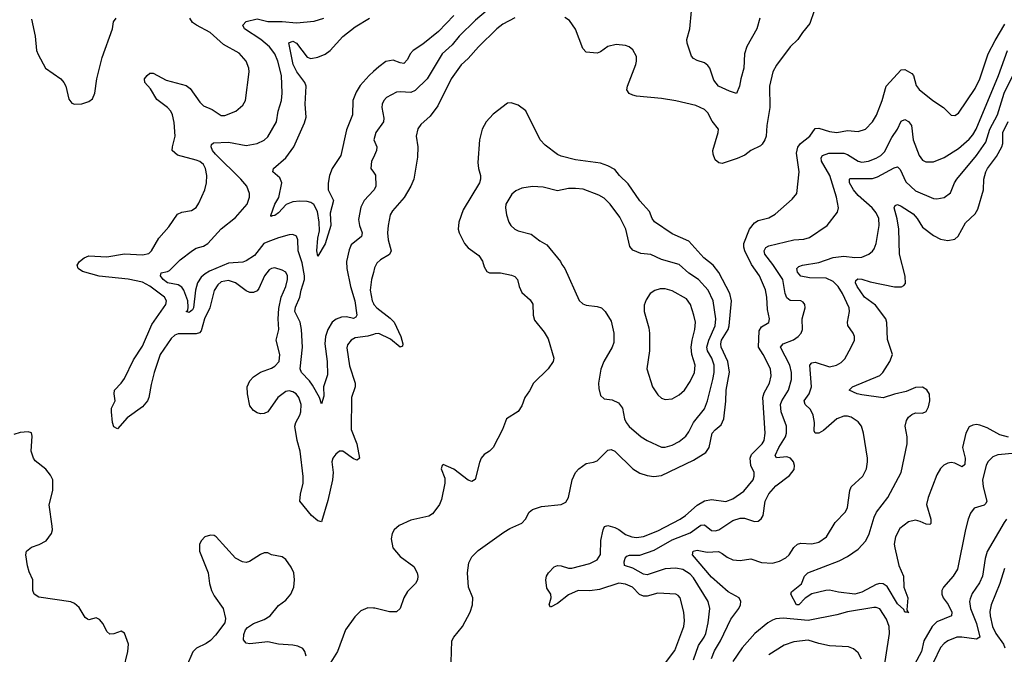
# Model space of a CAD drawing. Header units: inches. Extents: x 1682530 to 1839546, y 640742 to 791647.
# Tile 507 of 656: x 1768024 to 1773526, y 653594 to 657141. Entities that reach past the tile are written whole.
import ezdxf

# ---------------------------------------------------------------- set-up
doc = ezdxf.new("R2010")
doc.units = ezdxf.units.IN
doc.header["$MEASUREMENT"] = 0
doc.layers.add('B7665', color=7, linetype='Continuous')
doc.layers.add('B7675', color=7, linetype='Continuous')

msp = doc.modelspace()

# ---------------------------------------------------------------- linework, layer by layer
at = {"layer": 'B7665', "color": 5}
for points, elevation in [([(1768090, 657144.7), (1768109.1, 657050), (1768117.3, 656970), (1768126.6, 656946.6), (1768167.7, 656870), (1768253, 656810), (1768270.5, 656790), (1768281.6, 656770), (1768297.5, 656697.5), (1768315.2, 656675.2), (1768330, 656668.4), (1768370, 656670.5), (1768410, 656684.9), (1768430, 656698.8), (1768444.2, 656730), (1768454.5, 656810), (1768484.7, 656930), (1768542.9, 657090), (1768548, 657130), (1768563.1, 657150)], 720), ([(1770000, 655382.4), (1769970, 655372.5), (1769897.6, 655362.4), (1769875.3, 655350), (1769855.9, 655324.1), (1769852.6, 655307.4), (1769865.9, 655205.9), (1769898.4, 655110), (1769898.6, 655090), (1769877.8, 655030), (1769876.8, 654850), (1769907.9, 654770), (1769922, 654690), (1769910, 654679.8), (1769890, 654687.1), (1769830, 654728.7), (1769810.8, 654729.2), (1769790, 654712.7), (1769773.3, 654690), (1769767.2, 654670), (1769776.1, 654610), (1769771.4, 654570), (1769745.7, 654454.3), (1769710, 654334), (1769690, 654339.3), (1769653.5, 654370), (1769589.7, 654450), (1769593, 654490), (1769608.4, 654550), (1769607.6, 654587.6), (1769590.4, 654730), (1769574.9, 654790), (1769561.7, 654870), (1769566.3, 654890), (1769589.7, 654930), (1769594.6, 654950), (1769595.9, 654990), (1769584.2, 655030), (1769568.2, 655050), (1769550, 655061.2), (1769530, 655066), (1769510, 655062.2), (1769466.7, 655030), (1769410, 654949.7), (1769390, 654939.7), (1769370, 654938.2), (1769350, 654944.2), (1769330, 654957.7), (1769310, 654983.5), (1769296, 655050), (1769295, 655090), (1769310, 655122.3), (1769330, 655145.2), (1769370, 655171.6), (1769430, 655192.7), (1769450, 655204.1), (1769472.8, 655230), (1769476.8, 655270), (1769456.8, 655350), (1769471.6, 655410), (1769467.5, 655470), (1769472.2, 655527.8), (1769484, 655590), (1769510, 655650.3), (1769520.7, 655690), (1769519.6, 655710), (1769510, 655729.7), (1769490, 655742.1), (1769450, 655753.6), (1769430, 655751.5), (1769417.3, 655742.7), (1769391.4, 655710), (1769360.6, 655639.4), (1769350, 655626.6), (1769330, 655617.2), (1769310, 655616.8), (1769290, 655625.1), (1769230, 655669.8), (1769190, 655684.4), (1769150, 655675.2), (1769130, 655659.3), (1769110, 655627.6), (1769086.9, 655530), (1769055.6, 655470), (1769037.8, 655402.2), (1769028.7, 655391.3), (1769010, 655384.8), (1768910, 655384.5), (1768890, 655377), (1768870, 655358.6), (1768809.3, 655269.3), (1768775.5, 655170), (1768757.8, 655102.2), (1768746, 655030), (1768737.7, 655010), (1768710, 654977), (1768624.8, 654915.2), (1768570, 654854.5), (1768550, 654865.2), (1768541.8, 654890), (1768535.9, 654950), (1768537.2, 654970), (1768556.4, 655010), (1768550.9, 655050), (1768554.2, 655070), (1768591.3, 655108.7), (1768610, 655135.3), (1768659.2, 655240.8), (1768710, 655316.9), (1768761.9, 655438.1), (1768840.2, 655550), (1768843.4, 655570), (1768833.5, 655590), (1768750, 655652.6), (1768710, 655673.7), (1768630, 655691.3), (1768466.9, 655706.9), (1768373.9, 655733.9), (1768349.5, 655750), (1768345.6, 655770), (1768358.7, 655790), (1768384, 655810), (1768410, 655820.9), (1768510, 655815.7), (1768610, 655832.3), (1768710, 655826.9), (1768744.8, 655835.2), (1768759.8, 655850), (1768800.3, 655919.7), (1768856.7, 655983.3), (1768905.6, 656054.4), (1768930, 656064.7), (1768984.4, 656075.6), (1769008.9, 656091.1), (1769024.6, 656115.4), (1769057.4, 656190), (1769067.1, 656230), (1769069.8, 656270), (1769062.6, 656310), (1769050, 656331.7), (1769030, 656347.9), (1769010, 656355.8), (1768904.9, 656384.9), (1768876, 656410), (1768876.8, 656430), (1768893, 656490), (1768886.6, 656566.6), (1768878, 656610), (1768868.1, 656630), (1768850.4, 656650.4), (1768790, 656695.5), (1768754.3, 656754.3), (1768722.6, 656790), (1768721.5, 656810), (1768735.1, 656830), (1768750, 656842.6), (1768770, 656841.7), (1768842.5, 656802.5), (1768953.4, 656773.4), (1768976.8, 656756.8), (1769030, 656680.3), (1769050, 656660.3), (1769099.3, 656639.3), (1769150, 656606), (1769170, 656605.3), (1769230.7, 656629.3), (1769270, 656664.4), (1769285.1, 656690), (1769305.1, 656850), (1769304.7, 656870), (1769288.5, 656910), (1769250, 656954.5), (1769162.2, 657002.2), (1769088.3, 657070), (1769012.2, 657110), (1768990, 657126.2), (1768975.3, 657150)], 680), ([(1770000, 656185.8), (1769949.2, 656130), (1769930, 656093.6), (1769916.4, 656023.6), (1769922.5, 655990), (1769938, 655950), (1769934.4, 655930), (1769876.6, 655883.4), (1769864.7, 655855.3), (1769849.6, 655790), (1769852.5, 655750), (1769873.2, 655650), (1769896.5, 655570), (1769907.5, 655490), (1769901.8, 655478.2), (1769890, 655471.7), (1769850, 655480.4), (1769822.3, 655477.7), (1769792.6, 655467.4), (1769770, 655451.4), (1769746.5, 655410), (1769733.4, 655370), (1769729.2, 655330), (1769742, 655230), (1769743.9, 655156.1), (1769722.2, 655090), (1769723.9, 655036.1), (1769710, 654994), (1769699.7, 655030), (1769659.2, 655099.2), (1769643.3, 655123.3), (1769599, 655170), (1769591.9, 655190), (1769604, 655310), (1769597.9, 655410), (1769591, 655451), (1769561.7, 655510), (1769564.9, 655535.1), (1769589.9, 655590), (1769595.9, 655630), (1769615.4, 655690), (1769614.9, 655710), (1769603.1, 655783.1), (1769579.4, 655850), (1769578, 655910), (1769570, 655931.8), (1769550, 655940.5), (1769530, 655938), (1769470, 655922.9), (1769410, 655899.9), (1769388.8, 655890), (1769336.6, 655823.4), (1769290, 655794.2), (1769270, 655786.1), (1769190, 655780.2), (1769084.4, 655735.6), (1769059.2, 655720.8), (1769038, 655702), (1769016.9, 655670), (1769006.3, 655630), (1768995.3, 655530), (1768990, 655519.1), (1768970, 655505.1), (1768953.2, 655510), (1768962.4, 655517.6), (1768965.1, 655534.9), (1768962.3, 655570), (1768940.6, 655630), (1768930, 655646.9), (1768910, 655659.9), (1768849.8, 655670), (1768824.5, 655690), (1768809.8, 655710), (1768813.4, 655726.6), (1768850, 655733.6), (1768860.3, 655739.7), (1768921.3, 655798.7), (1768990, 655852), (1769010, 655863.7), (1769050, 655875.1), (1769074.6, 655890), (1769150, 655972.1), (1769230, 656036.1), (1769294.5, 656110), (1769308.3, 656150), (1769308.4, 656170), (1769293.3, 656210), (1769259.3, 656250), (1769117.5, 656390), (1769101.5, 656410), (1769093.6, 656430), (1769096, 656444), (1769107.3, 656452.7), (1769190, 656456.9), (1769290, 656437.5), (1769350, 656450.2), (1769390, 656468.4), (1769410, 656486.7), (1769458, 656570), (1769468.2, 656630), (1769486, 656690), (1769490.6, 656730), (1769487.1, 656830), (1769465.9, 656910), (1769449.9, 656949.9), (1769419.1, 656990), (1769371.6, 657030), (1769280.4, 657090), (1769271, 657110), (1769290, 657131.8), (1769350, 657145.5), (1769410, 657131.3), (1769491.2, 657131.2), (1769570, 657123), (1769670, 657132.6), (1769723.7, 657150)], 660), ([(1770000, 656851.6), (1769975.8, 656830), (1769926.2, 656773.8), (1769903.3, 656736.7), (1769885.2, 656690), (1769882.8, 656610), (1769850, 656525.1), (1769817.5, 656382.5), (1769769.7, 656310.3), (1769754.3, 656270), (1769747.7, 656227.7), (1769747.5, 656190), (1769777.3, 656130), (1769759.5, 656060.5), (1769762.4, 655990), (1769730, 655888.7), (1769690, 655819), (1769683.5, 655850), (1769690, 655921), (1769698.7, 655961.3), (1769697, 656010), (1769688.3, 656068.3), (1769667.4, 656107.4), (1769650, 656119.8), (1769630, 656125.7), (1769590, 656127.5), (1769550, 656122.5), (1769512.2, 656107.8), (1769470, 656061.5), (1769450, 656046.4), (1769434.2, 656045.8), (1769430, 656041.2), (1769426.2, 656046.2), (1769449.9, 656110), (1769472.5, 656147.5), (1769489, 656230), (1769477.7, 656257.7), (1769438, 656290), (1769442, 656310), (1769510.5, 656369.5), (1769556.4, 656430), (1769615.3, 656564.7), (1769624.1, 656595.9), (1769619, 656670), (1769625.2, 656770), (1769617.5, 656790), (1769572, 656850), (1769552.1, 656890), (1769528.6, 657011.4), (1769550, 657021), (1769570, 657010.1), (1769630, 656932.6), (1769650, 656924), (1769690, 656931.9), (1769730, 656948.6), (1769758.5, 656970), (1769830, 657046.7), (1769897.9, 657102.1), (1769979.4, 657150)], 640), ([(1770000, 656371), (1769990.3, 656350), (1769986, 656310), (1770000, 656289.9)], 660), ([(1770000, 655728.3), (1769990.1, 655690), (1769982.8, 655630), (1769992.9, 655570), (1770000, 655555.3)], 680), ([(1768604.4, 653510), (1768628, 653610), (1768631.5, 653650), (1768610, 653712.7), (1768590, 653723.7), (1768550, 653709.3), (1768526.8, 653706.8), (1768510, 653722), (1768490, 653764), (1768470, 653789), (1768450, 653797.2), (1768410, 653786), (1768402, 653790), (1768390, 653799), (1768356.3, 653856.3), (1768330, 653878.7), (1768310, 653887.8), (1768130, 653913.2), (1768104, 653930), (1768097.2, 653950), (1768096.2, 654010), (1768075.8, 654055.8), (1768067.7, 654087.7), (1768058.6, 654150), (1768061.8, 654170), (1768090, 654193.5), (1768132.1, 654207.9), (1768171.5, 654228.5), (1768200.5, 654270), (1768206.6, 654290), (1768205.7, 654310), (1768188, 654430), (1768208.2, 654510), (1768208, 654570), (1768196.1, 654596.1), (1768170, 654629.7), (1768110, 654675.1), (1768100.5, 654690), (1768088.2, 654730), (1768093.4, 654813.4), (1768090, 654832.3), (1768070, 654837.6), (1768027, 654833), (1767990, 654823.6)], 720), ([(1769624.2, 653584.2), (1769618, 653610), (1769605.7, 653625.7), (1769578.7, 653638.7), (1769550, 653645.7), (1769470, 653650.4), (1769410, 653663.2), (1769310, 653652.7), (1769290, 653657.2), (1769274.6, 653674.6), (1769275.6, 653704.4), (1769285.1, 653730), (1769295.8, 653744.2), (1769330, 653766.3), (1769390, 653787.9), (1769422.9, 653810), (1769470, 653866.4), (1769510, 653897), (1769539.7, 653930), (1769555.6, 653970), (1769558.5, 654010), (1769555.4, 654050), (1769540.8, 654080.8), (1769510, 654124), (1769490, 654139.3), (1769430, 654149.2), (1769410, 654161.2), (1769390, 654160.9), (1769370, 654152.3), (1769308.1, 654111.9), (1769290, 654107.6), (1769269, 654110), (1769230, 654132.3), (1769120.7, 654250), (1769110, 654257.4), (1769090, 654260.5), (1769058.8, 654250), (1769039.3, 654230), (1769028.5, 654210), (1769028.4, 654170), (1769076.4, 654050), (1769083.7, 653990), (1769095.8, 653950), (1769110, 653920.7), (1769160.7, 653850), (1769173.7, 653793.7), (1769170.5, 653769.5), (1769118.6, 653701.4), (1769089.1, 653670.9), (1769065.7, 653654.3), (1769011.9, 653628.1), (1768991.7, 653608.3), (1768954.9, 653525.1)], 720), ([(1770000, 653852.6), (1769970, 653853.6), (1769930, 653837.8), (1769896.1, 653803.9), (1769844.7, 653730), (1769799.8, 653610), (1769763.2, 653550)], 720)]:
    msp.add_lwpolyline(points, dxfattribs=dict(at, elevation=elevation))
at = {"layer": 'B7675', "color": 5}
for points, elevation in [([(1770690, 657238.7), (1770570, 657137.9), (1770478.9, 657050), (1770439.6, 657000.4), (1770384, 656950), (1770300.2, 656810), (1770234.6, 656745.4), (1770210, 656734.8), (1770150, 656738.9), (1770130, 656735.5), (1770073.7, 656706.3), (1770058, 656690), (1770049.1, 656670), (1770048.1, 656650), (1770058.4, 656590), (1770056.9, 656570), (1770013.8, 656510), (1770002, 656470), (1770018.7, 656430), (1770018, 656410), (1770000, 656371)], 660), ([(1770450, 657164), (1770364.2, 657075.8), (1770276, 657004), (1770221.8, 656970), (1770205, 656950), (1770190, 656918), (1770170, 656897.2), (1770150, 656899.8), (1770110, 656915), (1770070, 656907.2), (1770030, 656878.4), (1770000, 656851.6)], 640), ([(1770790, 657152), (1770724.6, 657115.4), (1770690.2, 657090), (1770588.6, 656990), (1770530, 656924.5), (1770490, 656889.1), (1770434.8, 656810), (1770360, 656660), (1770317.6, 656602.4), (1770265, 656555), (1770248.6, 656531.4), (1770240.2, 656490), (1770248.5, 656430), (1770247.5, 656372.5), (1770225.4, 656250), (1770210.2, 656210), (1770172.2, 656147.8), (1770106.7, 656073.3), (1770094, 656050), (1770082.2, 655990), (1770079.5, 655950), (1770083.1, 655910), (1770100.4, 655850), (1770091, 655829), (1770040.3, 655799.7), (1770019.7, 655780.3), (1770006.5, 655753.5), (1770000, 655728.3)], 680), ([(1772462.8, 657190), (1772439.7, 657120.3), (1772397.6, 657070), (1772372.2, 657030), (1772328.7, 656990), (1772252.5, 656887.5), (1772233.4, 656850), (1772213.2, 656770), (1772215.2, 656650), (1772198.2, 656550), (1772194.9, 656490), (1772188.1, 656470), (1772173.8, 656446.2), (1772162.9, 656437.1), (1772110, 656409.8), (1772075.7, 656384.3), (1772033.8, 656366.2), (1771950, 656338), (1771930, 656342), (1771910, 656358.7), (1771898.4, 656390), (1771897.6, 656410), (1771927.6, 656510), (1771928.3, 656530), (1771894, 656574), (1771870, 656620.5), (1771850, 656638.8), (1771802.3, 656662.3), (1771690, 656687.8), (1771610, 656701.7), (1771470, 656714.3), (1771450, 656718.7), (1771429.7, 656729.7), (1771417, 656750), (1771419.6, 656770), (1771467.8, 656890), (1771471.5, 656910), (1771470, 656935.3), (1771450, 656972.7), (1771430, 656989.3), (1771410, 656998), (1771357.5, 657002.5), (1771310, 656992.3), (1771270, 656960.9), (1771250, 656954.5), (1771190, 656960.7), (1771170, 656979.5), (1771129, 657089), (1771096.3, 657136.3), (1771070, 657154)], 680), ([(1772160.2, 657150), (1772143.5, 657090), (1772087.7, 656992.3), (1772074.6, 656950), (1772070, 656869.5), (1772053.1, 656810), (1772047.2, 656770), (1772030, 656729.6), (1771990, 656741.3), (1771929.6, 656770), (1771902.6, 656802.6), (1771879.8, 656870), (1771870, 656886), (1771850, 656899.7), (1771810, 656912.8), (1771790, 656924.7), (1771778, 656938), (1771754.5, 657010), (1771752.9, 657030), (1771768.1, 657090), (1771778, 657190)], 660), ([(1771564.4, 653455.6), (1771684.7, 653615.3), (1771734.9, 653750), (1771738.3, 653781.7), (1771735.5, 653830), (1771714.2, 653910), (1771703.2, 653923.2), (1771690, 653929.8), (1771590, 653935.8), (1771530, 653919), (1771510, 653918.6), (1771488.2, 653928.2), (1771448.2, 653970), (1771410, 653986.3), (1771371.3, 653991.3), (1771263.5, 653956.5), (1771210, 653949.5), (1771144.9, 653950), (1771090, 653926.1), (1771030, 653877.1), (1770990, 653857.2), (1770982.9, 653870), (1770994.3, 653910), (1770992.6, 653930), (1770970, 653964.5), (1770964.9, 654010), (1770968.3, 654030), (1770978.1, 654050), (1771010, 654082.5), (1771030, 654090.1), (1771049, 654089), (1771090, 654075), (1771110, 654075.2), (1771210, 654101), (1771250, 654123), (1771269, 654151), (1771271.3, 654230), (1771283.7, 654290), (1771292.5, 654307.5), (1771310, 654314.6), (1771350, 654303.1), (1771372.3, 654292.3), (1771410, 654264.1), (1771445.5, 654250), (1771470, 654246.7), (1771510, 654252), (1771590, 654283.4), (1771715.3, 654350), (1771745.2, 654370), (1771810, 654426.9), (1771850, 654452.7), (1771890, 654460.1), (1771970, 654447.8), (1772010, 654462.5), (1772070, 654505.4), (1772122.9, 654570), (1772129, 654590), (1772127.4, 654610), (1772109.3, 654650), (1772105.2, 654690), (1772113.2, 654710), (1772173.9, 654770), (1772184.3, 654790), (1772189.9, 654830.1), (1772177.3, 655030), (1772184.4, 655055.6), (1772213.9, 655110), (1772223.2, 655150), (1772218.9, 655190), (1772179.1, 655270), (1772153.2, 655310), (1772157.1, 655402.9), (1772170, 655424.8), (1772211.1, 655448.9), (1772214.4, 655470), (1772202.3, 655522.3), (1772198.8, 655590), (1772190.9, 655630.9), (1772158.4, 655710), (1772112.8, 655772.8), (1772076.2, 655850), (1772070.4, 655870), (1772071, 655890), (1772102.7, 655970), (1772130, 656005), (1772150, 656019.2), (1772210, 656034.7), (1772244.8, 656055.2), (1772341.4, 656138.6), (1772366.6, 656170), (1772379.7, 656290), (1772365, 656395), (1772371.7, 656428.3), (1772386.6, 656450), (1772439.3, 656490), (1772470, 656532.8), (1772490, 656535), (1772550, 656517), (1772590, 656511.6), (1772650, 656522.2), (1772710, 656516.5), (1772750, 656530.3), (1772789.7, 656570), (1772811.9, 656608.1), (1772844.5, 656690), (1772865.4, 656770), (1772950, 656860.8), (1772970, 656862), (1773010, 656840.8), (1773018.8, 656830), (1773033.4, 656773.4), (1773050, 656751.8), (1773126.7, 656690), (1773186.4, 656650), (1773230, 656608.2), (1773250, 656606.4), (1773270, 656619.5), (1773363.7, 656756.3), (1773389.3, 656810), (1773436.7, 656950), (1773474.3, 657025.7), (1773530, 657116.5)], 680), ([(1771790, 653563.2), (1771817.6, 653642.4), (1771849.3, 653690), (1771857.3, 653710), (1771871.2, 653770), (1771880.7, 653850), (1771870.6, 653890), (1771790, 654022.3), (1771770, 654042.9), (1771730, 654067.6), (1771690, 654076.1), (1771630, 654070.9), (1771530, 654037.7), (1771510, 654041.9), (1771450, 654075), (1771403.6, 654090), (1771401.1, 654110), (1771407.7, 654132.3), (1771417.5, 654142.5), (1771432.1, 654147.9), (1771490, 654148), (1771570, 654176), (1771670, 654233.2), (1771770, 654273.8), (1771830, 654315.6), (1771850, 654318.3), (1771890, 654286.2), (1771910, 654283.5), (1771930, 654289.5), (1772010, 654342.2), (1772050, 654355.7), (1772074.4, 654354.4), (1772130, 654336.9), (1772150, 654338), (1772167.9, 654352.1), (1772178, 654370), (1772189.8, 654450), (1772210, 654491.6), (1772250, 654535.8), (1772326.2, 654593.8), (1772352.1, 654627.9), (1772354, 654650), (1772347.4, 654670), (1772332.1, 654690), (1772310, 654697.1), (1772253.1, 654693.1), (1772245.9, 654705.9), (1772265.9, 654750), (1772304, 654810), (1772309.9, 654830), (1772309.9, 654870), (1772279.9, 654950), (1772276.1, 654990), (1772283.2, 655010), (1772320.8, 655070), (1772337.1, 655130), (1772336.4, 655170), (1772328, 655210), (1772275.5, 655310), (1772289.7, 655330), (1772348.2, 655351.8), (1772373.7, 655370), (1772390.9, 655390), (1772398.7, 655410), (1772396.8, 655470), (1772412.4, 655530), (1772411.5, 655550), (1772403, 655563), (1772390, 655569.6), (1772330, 655572.5), (1772310, 655586.4), (1772300.7, 655610), (1772287.9, 655690), (1772233.2, 655773.2), (1772188.1, 655830), (1772183.9, 655850), (1772192.6, 655867.4), (1772210, 655876.8), (1772350, 655911.1), (1772406, 655914), (1772437, 655923), (1772535.6, 655990), (1772594.4, 656065.6), (1772599.7, 656090), (1772589, 656150), (1772550.8, 656270), (1772505.4, 656350), (1772502, 656370), (1772510, 656382.3), (1772544.9, 656395.1), (1772630, 656395.1), (1772650, 656388.4), (1772710, 656350.1), (1772730, 656344.2), (1772767.3, 656350), (1772810, 656367.3), (1772836.9, 656383.1), (1772856.5, 656403.5), (1772897.7, 656482.3), (1772929.3, 656530), (1772950, 656574.6), (1772970, 656583.9), (1772990, 656572.8), (1773007.1, 656550), (1773017.1, 656470), (1773050, 656381.3), (1773070, 656356.5), (1773087.5, 656347.5), (1773130, 656347.2), (1773190, 656370.2), (1773270, 656420.9), (1773330, 656473.6), (1773350, 656497.1), (1773368.9, 656530), (1773493.2, 656830), (1773544.5, 656970)], 660), ([(1771890.4, 653570), (1771905.9, 653614.1), (1771939.7, 653670), (1771997.1, 653790), (1772042.6, 653850), (1772052.5, 653870), (1772054.7, 653890), (1772045, 653910), (1771982.9, 653942.9), (1771890, 654024.7), (1771783, 654150), (1771786.6, 654170), (1771810, 654176), (1771865.1, 654165.1), (1771928.4, 654168.4), (1771950, 654158), (1771976.7, 654136.7), (1772010, 654121.9), (1772050, 654118.5), (1772110, 654127.1), (1772170, 654107.1), (1772230, 654104.4), (1772270, 654115.3), (1772306.2, 654133.8), (1772323.9, 654150), (1772350, 654190.6), (1772370, 654210.4), (1772390, 654215.8), (1772450, 654211.5), (1772490, 654221.5), (1772532.8, 654250), (1772581.3, 654330), (1772639.1, 654390), (1772650, 654414.8), (1772663.5, 654510), (1772670.7, 654529.3), (1772735.1, 654590), (1772755.6, 654630), (1772762.2, 654670), (1772761, 654690), (1772739.7, 654830), (1772727.6, 654870), (1772710, 654893.3), (1772670, 654919.7), (1772650, 654925.4), (1772630, 654924.7), (1772590, 654910.8), (1772515.2, 654844.8), (1772490, 654830.9), (1772469.8, 654829.8), (1772463.2, 654843.2), (1772465.8, 654890), (1772458.9, 654930), (1772442.5, 654962.5), (1772413.5, 654990), (1772408.1, 655010), (1772435, 655050), (1772448.7, 655090), (1772438.7, 655210), (1772450, 655222.8), (1772470, 655226.5), (1772550, 655201.6), (1772589.3, 655210), (1772615, 655225), (1772634.6, 655245.4), (1772671.3, 655310), (1772689.6, 655350), (1772689.6, 655370), (1772682.4, 655390), (1772652.2, 655432.2), (1772649.8, 655450), (1772661.8, 655510), (1772658.9, 655530), (1772622.6, 655610), (1772596.9, 655650), (1772570, 655677.3), (1772530, 655695.9), (1772437.9, 655697.9), (1772390, 655708.4), (1772369.9, 655730), (1772366.4, 655750), (1772378.4, 655761.6), (1772399.3, 655770), (1772490, 655783.4), (1772570, 655812.8), (1772630, 655820.1), (1772690, 655811.8), (1772730, 655814.7), (1772769.1, 655830.9), (1772790, 655847), (1772799.3, 655860.7), (1772810.7, 655890), (1772826.8, 655990), (1772825.2, 656030), (1772810, 656060.8), (1772787.3, 656090), (1772710, 656158.8), (1772682.6, 656190), (1772660.6, 656230), (1772660.5, 656250), (1772665.6, 656254.4), (1772790, 656253.1), (1772817.5, 656262.5), (1772910, 656314), (1772930, 656319.6), (1772944, 656304), (1772975.2, 656235.2), (1773030, 656184.8), (1773130, 656142), (1773150, 656140.7), (1773190, 656148.1), (1773226.4, 656173.6), (1773247.9, 656230), (1773260.3, 656250), (1773370, 656381.3), (1773423.5, 656456.5), (1773445.5, 656530), (1773487.3, 656610), (1773525.4, 656730), (1773573.5, 656830)], 640), ([(1770434.9, 653550), (1770439.1, 653670), (1770449.8, 653690), (1770497.4, 653750), (1770541.1, 653830), (1770554.5, 653870), (1770556.1, 653910), (1770532.4, 653970), (1770526.2, 654050), (1770534, 654106), (1770550, 654139.3), (1770585.4, 654174.6), (1770730, 654277), (1770763, 654297), (1770830, 654327.4), (1770849.7, 654350), (1770870, 654388.2), (1770890, 654403.7), (1770940.7, 654419.3), (1771050, 654431.3), (1771076, 654444), (1771090.9, 654470), (1771110.8, 654570), (1771129.3, 654610.7), (1771148.7, 654631.3), (1771190, 654660.2), (1771230, 654667.3), (1771250, 654676.2), (1771310, 654734.7), (1771330, 654739.7), (1771350, 654730.2), (1771450, 654631.3), (1771490, 654607.3), (1771530, 654593.8), (1771568, 654588), (1771610, 654594), (1771790, 654679.1), (1771857.4, 654722.6), (1771876.7, 654750), (1771894, 654830), (1771910, 654849.3), (1771943.4, 654876.6), (1771959.6, 654910), (1771970.8, 655009.2), (1771971.7, 655070), (1771991.2, 655171.2), (1771980.7, 655230), (1771944.3, 655310), (1771941.7, 655330), (1771946, 655350), (1771982.1, 655410), (1771988.4, 655430), (1772001.6, 655570), (1771991.4, 655610), (1771930, 655728.9), (1771898.3, 655770), (1771846.5, 655810), (1771762.8, 655902.8), (1771670, 655944.8), (1771570.7, 656010.7), (1771557.6, 656030), (1771542.8, 656070), (1771489.2, 656129.2), (1771424, 656224), (1771376, 656270), (1771350, 656303.1), (1771310, 656324.8), (1771270, 656338.5), (1771130, 656358.4), (1771050, 656379.3), (1771030, 656388.7), (1770960.4, 656440.4), (1770932.2, 656470), (1770852.7, 656632.7), (1770810, 656663.6), (1770770, 656677), (1770750, 656674.5), (1770670, 656612.8), (1770630.3, 656570), (1770608.1, 656530), (1770593.8, 656470), (1770583.4, 656343.4), (1770587.2, 656310), (1770599.5, 656270), (1770599.6, 656250), (1770592.8, 656230), (1770501.7, 656078.3), (1770477.8, 656010), (1770473.4, 655970), (1770479.1, 655950), (1770510.3, 655890), (1770530, 655867), (1770590, 655824), (1770610, 655791), (1770619.9, 655759.9), (1770634.6, 655734.6), (1770650, 655726), (1770710, 655725.5), (1770772.4, 655712.4), (1770790, 655706.4), (1770806.4, 655690), (1770814.6, 655650), (1770830, 655616.3), (1770875.6, 655575.6), (1770891.1, 655551.1), (1770893.6, 655490), (1770901.5, 655461.5), (1770954.9, 655394.9), (1770976.5, 655356.5), (1771008, 655250), (1771004.4, 655230), (1770976.4, 655190), (1770895.6, 655110), (1770873.3, 655066.7), (1770845.8, 655030), (1770830, 654982.7), (1770810, 654951.8), (1770744.4, 654910), (1770721.7, 654850), (1770670.3, 654750), (1770650, 654729.7), (1770619.3, 654710), (1770603.1, 654690), (1770593, 654667), (1770568.9, 654571.1), (1770550, 654560.5), (1770530, 654568), (1770450, 654629.6), (1770390, 654654.5), (1770384, 654650), (1770379.1, 654630), (1770399.5, 654579.5), (1770400.4, 654550), (1770380.9, 654459.1), (1770369, 654431), (1770350, 654402.7), (1770330, 654379.3), (1770310, 654366.6), (1770210, 654344.2), (1770145.1, 654314.9), (1770116.4, 654290), (1770105.7, 654270), (1770100.3, 654239.7), (1770109, 654190), (1770150, 654141.3), (1770225.4, 654085.4), (1770244.2, 654050), (1770248.8, 654030), (1770247, 654010), (1770235.3, 653990), (1770190, 653946), (1770171.2, 653910), (1770150.2, 653850), (1770130, 653830.9), (1770089.4, 653830.6), (1770007.7, 653852.3), (1770000, 653852.6)], 720), ([(1772988.3, 653829.4), (1772970, 653829.6), (1772964.4, 653844.4), (1772930, 653876.8), (1772872.5, 653972.5), (1772850, 653988.4), (1772830, 653990.7), (1772810, 653984.9), (1772730, 653941.3), (1772690, 653930.4), (1772600.5, 653940.5), (1772550, 653952.8), (1772528.4, 653951.6), (1772450, 653931.8), (1772412.6, 653907.4), (1772377.1, 653870), (1772364.2, 653870), (1772333.2, 653930), (1772337.2, 653942.8), (1772392.4, 653987.6), (1772409.7, 654030), (1772428, 654050), (1772602.8, 654117.2), (1772650, 654140.2), (1772710, 654181.6), (1772751.9, 654228.1), (1772771.9, 654268.1), (1772799.1, 654360.9), (1772811.5, 654388.5), (1772875.3, 654470), (1772950.5, 654610), (1772983.4, 654770), (1772982.5, 654810), (1772972.2, 654870), (1772978.8, 654901.2), (1772990, 654918.9), (1773010, 654935.3), (1773030, 654943.1), (1773070, 654942), (1773089.6, 654950.4), (1773102.2, 654977.8), (1773110.6, 655010), (1773107.8, 655047.8), (1773093.2, 655073.2), (1773070, 655087.1), (1773030, 655084.8), (1772977.3, 655062.7), (1772911.9, 655048.1), (1772850, 655027.9), (1772730, 655044.2), (1772704.5, 655050), (1772658.4, 655070), (1772678.4, 655090), (1772830, 655152), (1772848, 655170), (1772885.8, 655230), (1772901.5, 655270), (1772872.8, 655352.8), (1772869.1, 655449.1), (1772863.5, 655470), (1772805.7, 655545.7), (1772744.1, 655590), (1772704.1, 655650), (1772694, 655670), (1772695.6, 655684.4), (1772707.1, 655692.9), (1772730, 655691.4), (1772776.4, 655676.4), (1772912, 655648), (1772951.4, 655648.6), (1772964.6, 655655.4), (1772973.3, 655666.7), (1772973.1, 655706.9), (1772941.3, 655830), (1772937.1, 655970), (1772927.3, 656027.3), (1772909.8, 656090), (1772916.6, 656103.4), (1772930, 656107.6), (1772950, 656099), (1773016.2, 656056.2), (1773040.1, 656030), (1773070, 655980.9), (1773130, 655935.9), (1773170, 655913.8), (1773210, 655907.6), (1773250, 655914.6), (1773269, 655931), (1773310, 656005.3), (1773363.2, 656056.8), (1773378.3, 656081.7), (1773409.8, 656190.2), (1773412.1, 656250), (1773422.1, 656290), (1773431.9, 656310), (1773482.5, 656377.5), (1773512, 656430), (1773517.5, 656450), (1773517.6, 656510), (1773547.4, 656572.6)], 620), ([(1770000, 656289.9), (1770012.3, 656272.3), (1770014.8, 656210), (1770003.8, 656190), (1770000, 656185.8)], 660), ([(1770000, 655555.3), (1770002.6, 655550), (1770019.6, 655530), (1770093.8, 655473.8), (1770116.6, 655450), (1770153.8, 655370), (1770164.6, 655330), (1770163.5, 655316.5), (1770150, 655311.5), (1770095.7, 655355.7), (1770030, 655387.2), (1770010, 655385.7), (1770000, 655382.4)], 680), ([(1773550, 654808.1), (1773501.5, 654821.5), (1773430, 654860.5), (1773390, 654874.6), (1773370, 654878), (1773350, 654875.3), (1773330, 654865.1), (1773311.2, 654830), (1773292.8, 654750), (1773306.9, 654690), (1773305, 654655), (1773290, 654642.4), (1773250, 654662.8), (1773230, 654665.6), (1773210, 654662.1), (1773188.9, 654651.1), (1773170, 654631.7), (1773150, 654596.9), (1773100.8, 654470), (1773091.8, 654431.8), (1773116.3, 654350), (1773115.4, 654324.6), (1773110, 654318.7), (1773090, 654321.4), (1773056.9, 654336.9), (1773030, 654343.2), (1772990, 654334.4), (1772942.3, 654297.7), (1772918, 654250), (1772911.4, 654210), (1772914.6, 654190), (1772936.8, 654090), (1772962.8, 654030), (1772963.9, 653970), (1772986.7, 653910), (1772982, 653842), (1772988.3, 653829.4)], 620), ([(1773590, 654718.6), (1773490, 654709.8), (1773462.7, 654697.3), (1773434.4, 654670), (1773425.4, 654650), (1773405, 654570), (1773407.9, 654530), (1773428.2, 654450), (1773423.4, 654436.6), (1773412.9, 654427.1), (1773358, 654410), (1773337.8, 654382.2), (1773323.6, 654350), (1773308.6, 654291.4), (1773263.8, 654070), (1773241.2, 654030), (1773187, 653970), (1773176.5, 653950), (1773176.5, 653930), (1773185.2, 653910), (1773211.8, 653871.8), (1773232.3, 653830), (1773231.3, 653810), (1773150, 653774.7), (1773123.3, 653750), (1773077, 653670), (1773062.7, 653610), (1773023.7, 653536.3)], 640), ([(1773539, 654350), (1773525.1, 654330), (1773431.3, 654168.7), (1773419.5, 654130), (1773405, 654030), (1773386.8, 653993.2), (1773346.4, 653933.6), (1773335, 653905), (1773331.5, 653888.5), (1773337.1, 653850), (1773370, 653765.3), (1773390, 653689.6), (1773370, 653678.6), (1773289.4, 653690.6), (1773260.7, 653690), (1773210, 653668.9), (1773190, 653654.8), (1773170, 653632.2), (1773131.3, 653550)], 660), ([(1773527.2, 654072.8), (1773501.6, 653990), (1773453.4, 653870), (1773446.2, 653833.8), (1773446.5, 653810), (1773460.3, 653750), (1773479.4, 653710), (1773521.6, 653650), (1773529, 653630)], 680), ([(1772847.2, 653470), (1772884.7, 653710), (1772883.2, 653750), (1772868.4, 653790), (1772830, 653847.6), (1772810, 653856.5), (1772796.3, 653856.3), (1772650, 653832.2), (1772590, 653814.7), (1772430, 653783.6), (1772290, 653795.4), (1772250, 653792.3), (1772230, 653785.3), (1772204.2, 653770), (1772132, 653710), (1772062.1, 653630), (1772010, 653552.9)], 640), ([(1772727.3, 653567.3), (1772710, 653601.6), (1772684.2, 653624.2), (1772655.5, 653635.5), (1772550, 653641.5), (1772490, 653654), (1772430, 653672.8), (1772350, 653664.2), (1772295.3, 653644.7), (1772210, 653591.9)], 660)]:
    msp.add_lwpolyline(points, dxfattribs=dict(at, elevation=elevation))
for points, elevation in [([(1770890, 656209.7), (1770830, 656198.7), (1770796, 656184), (1770774.6, 656165.4), (1770740.4, 656110), (1770738.4, 656090), (1770744.9, 656050), (1770757.4, 656010), (1770768.9, 655990), (1770790, 655970.3), (1770810, 655960.9), (1770882, 655942), (1770930, 655905.7), (1770970, 655883.7), (1771046, 655790), (1771052.5, 655772.5), (1771070, 655751), (1771151.1, 655571.1), (1771170, 655553.7), (1771190, 655544.9), (1771250, 655538.6), (1771275.8, 655530), (1771296, 655510), (1771330, 655455.5), (1771343.5, 655390), (1771343.8, 655336.2), (1771334.9, 655310), (1771288.9, 655230), (1771271.6, 655188.4), (1771258.3, 655110), (1771259.9, 655079.9), (1771270, 655041), (1771290, 655022), (1771335.6, 655015.6), (1771370, 654999.3), (1771392.8, 654970), (1771403.8, 654910), (1771412.4, 654890), (1771430, 654866.5), (1771497, 654810), (1771530, 654789.2), (1771610, 654751.2), (1771630, 654751.1), (1771670, 654763.2), (1771710, 654783.2), (1771746.9, 654813.1), (1771763.3, 654836.7), (1771789.1, 654890), (1771850, 654965.5), (1771867.2, 655010), (1771898.2, 655130), (1771905, 655170), (1771904.9, 655210), (1771892.2, 655250), (1771867.9, 655290), (1771864, 655310), (1771874.5, 655350), (1771910.7, 655430), (1771913.4, 655470), (1771899.9, 655570), (1771870.5, 655630), (1771816.5, 655690), (1771764, 655724), (1771710, 655772.1), (1771610, 655801.3), (1771550, 655829.1), (1771495, 655835), (1771450, 655853.3), (1771433.9, 655873.9), (1771411.2, 655970), (1771377.7, 656037.7), (1771324.2, 656110), (1771290, 656142.8), (1771261.1, 656161.1), (1771173.4, 656193.4), (1771130, 656198.3), (1771090, 656197.3), (1771030, 656183.8), (1770950, 656204.8)], 740), ([(1771630, 655636.4), (1771603.7, 655636.3), (1771572.7, 655627.3), (1771548, 655610), (1771523.9, 655576.1), (1771513.7, 655546.3), (1771512.8, 655510), (1771539.5, 655419.5), (1771542.8, 655390), (1771543.2, 655290), (1771529, 655190), (1771560.9, 655090), (1771590, 655043.8), (1771610, 655026.4), (1771630, 655017.6), (1771670, 655022.3), (1771710, 655043.6), (1771738.3, 655070), (1771770, 655118.4), (1771795.7, 655170), (1771798.3, 655210), (1771780.5, 655270), (1771776.5, 655310), (1771781.4, 655350), (1771797.2, 655410), (1771799.8, 655450), (1771791.8, 655490), (1771771.6, 655550), (1771750, 655581), (1771670, 655626)], 760), ([(1772988.3, 653829.4), (1772990, 653826), (1772989.3, 653829.3)], 620)]:
    msp.add_lwpolyline(points, close=True, dxfattribs=dict(at, elevation=elevation))

doc.saveas('drawing.dxf')
